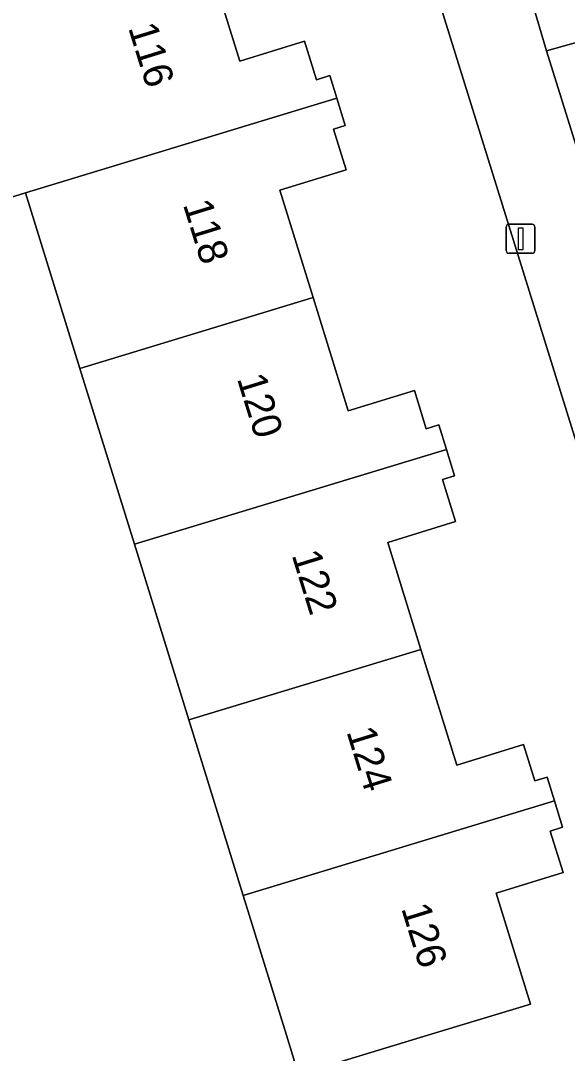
# Model space of a CAD drawing. Extents: x 163683 to 164494, y 382709 to 383872.
# Drawn here: x 164269.65 to 164288.43, y 383499.38 to 383534.88 of the extents above; entities that cross this region are included whole.
import ezdxf

# ---------------------------------------------------------------- set-up
doc = ezdxf.new("R2010")
doc.units = 0
for name, color, linetype in [('IMGEO_Erf', 7, 'Continuous'), ('IMGEO_Groenvoorziening', 7, 'Continuous'), ('IMGEO_Lichtmast', 7, 'Continuous'), ('IMGEO_Pand', 7, 'Continuous'), ('IMGEO_Pand_nummerreeks', 7, 'Continuous'), ('IMGEO_Voetpad_open', 7, 'Continuous')]:
    doc.layers.add(name, color=color, linetype=linetype)

msp = doc.modelspace()

# ---------------------------------------------------------------- linework, layer by layer
at = {"layer": 'IMGEO_Erf'}
for points in [[(164292.236, 383509.143), (164277.799, 383555.574)], [(164275.959, 383537.435), (164277.181, 383533.486), (164279.404, 383534.174), (164279.812, 383532.852), (164280.274, 383532.995), (164280.516, 383532.214), (164280.804, 383531.283), (164280.398, 383531.157), (164280.83, 383529.759), (164278.556, 383529.056), (164279.699, 383525.359), (164280.904, 383521.467), (164283.18, 383522.171), (164283.587, 383520.855), (164284.019, 383520.989), (164284.28, 383520.144), (164284.561, 383519.237), (164284.148, 383519.109), (164284.594, 383517.666), (164282.261, 383516.945), (164283.398, 383513.268), (164284.631, 383509.285), (164286.924, 383509.994), (164287.31, 383508.746), (164287.737, 383508.878), (164287.99, 383508.058), (164288.271, 383507.154), (164287.842, 383507.022), (164288.283, 383505.597), (164285.992, 383504.888), (164287.172, 383501.074), (164283.641, 383500), (164279.2, 383498.649), (164278.782, 383500), (164277.295, 383504.804), (164275.427, 383510.843), (164273.558, 383516.882), (164271.689, 383522.922), (164269.82, 383528.959), (164266.218, 383527.844)]]:
    msp.add_lwpolyline(points, dxfattribs=at)
at = {"layer": 'IMGEO_Groenvoorziening'}
msp.add_lwpolyline([(164296.549, 383525.915), (164296.123, 383529.334), (164295.48, 383533.257), (164294.871, 383535.863), (164287.721, 383533.847), (164292.814, 383517.502)], dxfattribs=at)
at = {"layer": 'IMGEO_Lichtmast'}
for p, q in [((164286.329, 383526.983), (164286.329, 383527.783)), ((164286.329, 383527.783), (164286.329, 383526.983)), ((164286.429, 383527.883), (164287.219, 383527.883)), ((164287.219, 383527.883), (164286.429, 383527.883)), ((164287.319, 383527.783), (164287.319, 383526.983)), ((164287.319, 383526.983), (164287.319, 383527.783)), ((164287.219, 383526.883), (164286.429, 383526.883)), ((164286.429, 383526.883), (164287.219, 383526.883))]:
    msp.add_line(p, q, dxfattribs=at)
msp.add_lwpolyline([(164286.749, 383527.758), (164286.899, 383527.758), (164286.899, 383527.008), (164286.749, 383527.008), (164286.749, 383527.758)], dxfattribs=at)
for centre, start, end in [((164286.429, 383527.783), 90, 180), ((164286.429, 383527.783), 90, 180), ((164287.219, 383527.783), 0, 90), ((164287.219, 383527.783), 360, 90), ((164286.429, 383526.983), 180, 270), ((164286.429, 383526.983), 180, 270), ((164287.219, 383526.983), 270, 0), ((164287.219, 383526.983), 270, 0)]:
    msp.add_arc(centre, 0.1, start, end, dxfattribs=at)
at = {"layer": 'IMGEO_Pand'}
for points in [[(164279.404, 383534.174), (164277.181, 383533.486), (164275.959, 383537.435), (164267.951, 383534.999), (164264.349, 383533.884), (164266.218, 383527.844), (164269.82, 383528.959), (164280.516, 383532.214), (164280.274, 383532.995), (164279.812, 383532.852)], [(164279.699, 383525.359), (164278.556, 383529.056), (164280.83, 383529.759), (164280.398, 383531.157), (164280.804, 383531.283), (164280.516, 383532.214), (164269.82, 383528.959), (164271.689, 383522.922)], [(164273.558, 383516.882), (164284.28, 383520.144), (164284.019, 383520.989), (164283.587, 383520.855), (164283.18, 383522.171), (164280.904, 383521.467), (164279.699, 383525.359), (164271.689, 383522.922)], [(164273.558, 383516.882), (164275.427, 383510.843), (164283.398, 383513.268), (164282.261, 383516.945), (164284.594, 383517.666), (164284.148, 383519.109), (164284.561, 383519.237), (164284.28, 383520.144)], [(164277.295, 383504.804), (164287.99, 383508.058), (164287.737, 383508.878), (164287.31, 383508.746), (164286.924, 383509.994), (164284.631, 383509.285), (164283.398, 383513.268), (164275.427, 383510.843)], [(164277.295, 383504.804), (164278.782, 383500), (164279.2, 383498.649), (164283.641, 383500), (164287.172, 383501.074), (164285.992, 383504.888), (164288.283, 383505.597), (164287.842, 383507.022), (164288.271, 383507.154), (164287.99, 383508.058)]]:
    msp.add_lwpolyline(points, close=True, dxfattribs=at)
at = {"layer": 'IMGEO_Voetpad_open'}
for points in [[(164272.976, 383564.477), (164277.799, 383555.574), (164292.236, 383509.143)], [(164292.814, 383517.502), (164287.721, 383533.847), (164287.199, 383535.583), (164282.663, 383550.139)]]:
    msp.add_lwpolyline(points, dxfattribs=at)
msp.add_lwpolyline([(164294.43, 383537.626), (164287.199, 383535.583), (164287.721, 383533.847), (164294.871, 383535.863)], close=True, dxfattribs=at)

# ---------------------------------------------------------------- texts
at = {"layer": 'IMGEO_Pand_nummerreeks'}
for s, p in [('116', (164273.34, 383534.64)), ('118', (164275.222, 383528.566)), ('120', (164277.076, 383522.58)), ('122', (164278.955, 383516.515)), ('124', (164280.837, 383510.441)), ('126', (164282.718, 383504.37))]:
    msp.add_text(s, height=1, rotation=287.2114, dxfattribs=at).set_placement(p)

doc.saveas('drawing.dxf')
